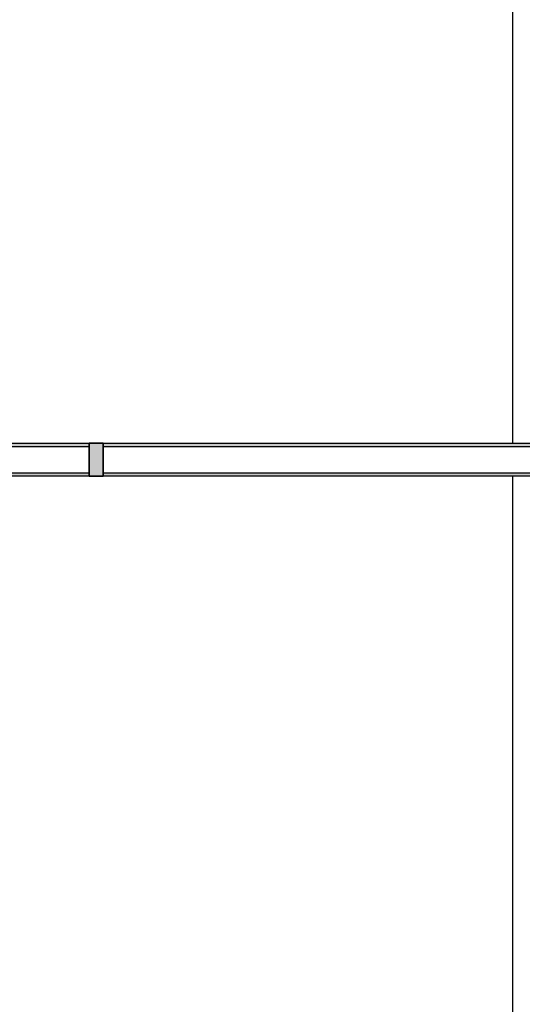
# Model space of a CAD drawing. Header units: millimetres. Extents: x 3625 to 171676, y -65096 to 217166.
# Tile 971 of 1056: x 98528 to 99973, y 15928 to 18761. Entities that reach past the tile are written whole.
import ezdxf

# ---------------------------------------------------------------- set-up
doc = ezdxf.new("R2010")
doc.units = ezdxf.units.MM
for name, color, linetype, lineweight in [('A-CLNG-SUSP', 5, 'Continuous', 25), ('A-GENM', 6, 'Continuous', 18), ('A-GLAZ', 6, 'Continuous', 18), ('A-GLAZ-CWMG', 3, 'Continuous', 18)]:
    doc.layers.add(name, color=color, linetype=linetype, lineweight=lineweight)

# ---------------------------------------------------------------- blocks, each defined once
blk = doc.blocks.new('22_KA_systeempanel_interline_dubbelglas_horizontaal - paneel_boven-6705772-Plotview plafond eerste Verdieping - 1 op 100')
at = {"layer": 'A-GLAZ'}
for points in [[(-646.5, 47.5), (-646.5, 37.5), (646.5, 37.5), (646.5, 47.5)], [(-646.5, -37.5), (-646.5, -47.5), (646.5, -47.5), (646.5, -37.5)]]:
    blk.add_hatch(color=256, dxfattribs=at).paths.add_polyline_path(points, flags=0)
at = {"layer": 'A-GLAZ', "lineweight": 25}
for p, q in [((-646.5, 47.5), (646.5, 47.5)), ((-646.5, 37.5), (-646.5, 47.5)), ((646.5, 37.5), (-646.5, 37.5)), ((646.5, 47.5), (646.5, 37.5)), ((-646.5, -47.5), (-646.5, -37.5)), ((-646.5, -37.5), (646.5, -37.5)), ((646.5, -47.5), (-646.5, -47.5)), ((646.5, -37.5), (646.5, -47.5))]:
    blk.add_line(p, q, dxfattribs=at)
blk = doc.blocks.new('Rectangular Mullion - 22_interline_95x41-6695934-Plotview plafond eerste Verdieping - 1 op 100')
at = {"layer": 'A-GLAZ-CWMG'}
blk.add_hatch(color=256, dxfattribs=at).paths.add_polyline_path([(-20.5, -47.5), (-20.5, 47.5), (20.5, 47.5), (20.5, -47.5)], flags=0)
at = {"layer": 'A-GLAZ-CWMG', "lineweight": 35}
for p, q in [((20.5, 47.5), (-20.5, 47.5)), ((-20.5, 47.5), (-20.5, -47.5)), ((20.5, -47.5), (20.5, 47.5)), ((-20.5, -47.5), (20.5, -47.5))]:
    blk.add_line(p, q, dxfattribs=at)
blk = doc.blocks.new('22_KA_systeempanel_interline_dubbelglas_horizontaal - paneel_boven-7796870-Plotview plafond eerste Verdieping - 1 op 100')
at = {"layer": 'A-GLAZ'}
for points in [[(-779.25, 47.5), (-779.25, 37.5), (779.25, 37.5), (779.25, 47.5)], [(-779.25, -37.5), (-779.25, -47.5), (779.25, -47.5), (779.25, -37.5)]]:
    blk.add_hatch(color=256, dxfattribs=at).paths.add_polyline_path(points, flags=0)
at = {"layer": 'A-GLAZ', "lineweight": 25}
for p, q in [((-779.25, 47.5), (779.25, 47.5)), ((-779.25, 37.5), (-779.25, 47.5)), ((779.25, 37.5), (-779.25, 37.5)), ((779.25, 47.5), (779.25, 37.5)), ((-779.25, -47.5), (-779.25, -37.5)), ((-779.25, -37.5), (779.25, -37.5)), ((779.25, -47.5), (-779.25, -47.5)), ((779.25, -37.5), (779.25, -47.5))]:
    blk.add_line(p, q, dxfattribs=at)

msp = doc.modelspace()

# ---------------------------------------------------------------- linework, layer by layer
at = {"layer": 'A-CLNG-SUSP'}
for p, q in [((99944.4, 19280.7), (99944.4, 17542.4)), ((99944.4, 17447.4), (99944.4, 12041.5))]:
    msp.add_line(p, q, dxfattribs=at)
at = {"layer": 'A-GENM'}
for p, q in [((99944.4, 17542.4), (99944.4, 19280.7)), ((99944.4, 12041.5), (99944.4, 17447.4))]:
    msp.add_line(p, q, dxfattribs=at)

# ---------------------------------------------------------------- block references
at = {"layer": 'A-GLAZ', "rotation": 180}
for name, p in [('22_KA_systeempanel_interline_dubbelglas_horizontaal - paneel_boven-6705772-Plotview plafond eerste Verdieping - 1 op 100', (98081, 17494.9)), ('22_KA_systeempanel_interline_dubbelglas_horizontaal - paneel_boven-7796870-Plotview plafond eerste Verdieping - 1 op 100', (99547.8, 17494.9))]:
    msp.add_blockref(name, p, dxfattribs=at)
at = {"layer": 'A-GLAZ-CWMG', "extrusion": (0, 0, -1)}
msp.add_blockref('Rectangular Mullion - 22_interline_95x41-6695934-Plotview plafond eerste Verdieping - 1 op 100', (-98748, 17494.9), dxfattribs=at)

doc.saveas('drawing.dxf')
